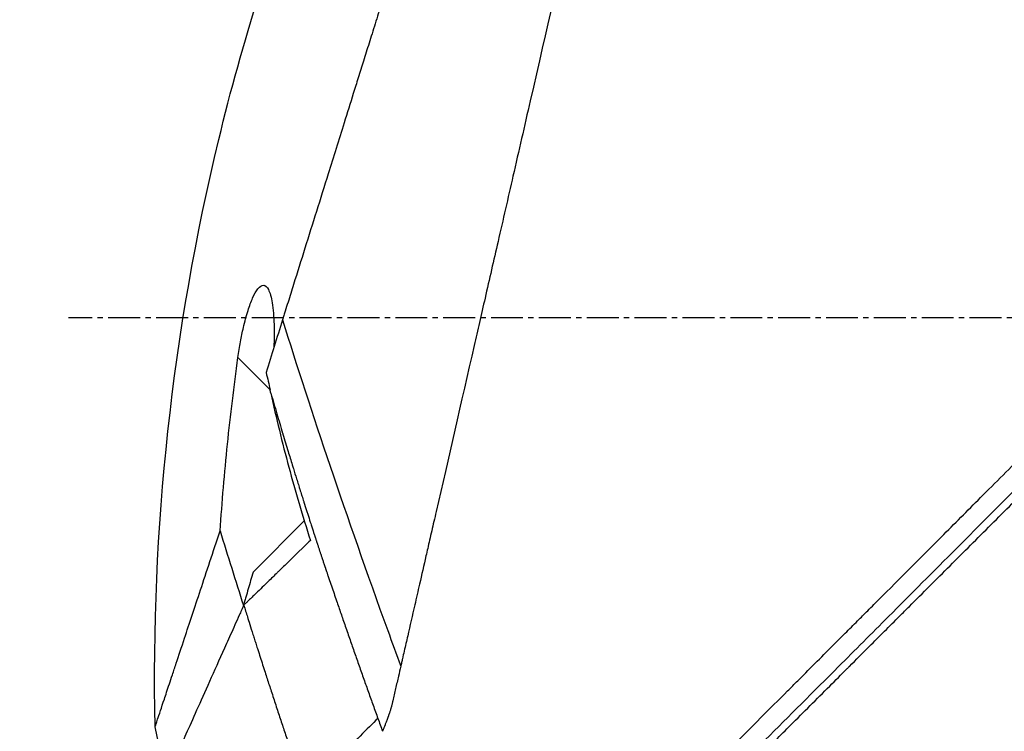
# Model space of a CAD drawing. Header units: millimetres. Extents: x 0 to 4378, y 0 to 2397.
# Tile 454 of 656: x 1387 to 1439, y 1214 to 1252. Entities that reach past the tile are written whole.
import ezdxf

# ---------------------------------------------------------------- set-up
doc = ezdxf.new("R2010")
doc.units = ezdxf.units.MM
doc.header["$LTSCALE"] = 0.2
doc.linetypes.add('CENTER2', pattern=[1.125, 0.75, -0.125, 0.125, -0.125])
doc.layers.add('02_Center Line', color=1, linetype='CENTER2')
doc.styles.add('Rainbow-5.0 Style', font='malgunsl.ttf')
doc.dimstyles.new('Rainbow-5.0 Style', dxfattribs={"dimtxt": 4.5, "dimasz": 2.5, "dimexe": 1, "dimexo": 1, "dimgap": 1, "dimtad": 1, "dimdsep": 46, "dimtxsty": 'Rainbow-5.0 Style', "dimcen": 0, "dimclrd": 251, "dimclre": 251, "dimclrt": 7, "dimazin": 3, "dimtp": 0.1, "dimtm": 0.1, "dimtfac": 0.61, "dimtmove": 0, "dimatfit": 3, "dimfxl": 1, "dimlwd": -1, "dimlwe": -1, "dimarcsym": 1})

# ---------------------------------------------------------------- blocks, each defined once
blk = doc.blocks.new('Blk$A17R2-5W24F')
for p, q in [((-212.2, 732.295), (-213.906, 734)), ((-210.161, 725.553), (-210.161, 725.553)), ((-210.385, 725.329), (-213.106, 722.607))]:
    blk.add_line(p, q)
blk.add_ellipse((-158.412, 743), major_axis=(51.341, -154.081), ratio=0.336426, start_param=4.783308, end_param=4.787815)
for points, knots in [([(-190.366, 710.683), (-190.355, 710.694), (-190.21, 710.839), (-190.139, 710.91), (-190.081, 710.967), (-189.91, 711.138), (-189.796, 711.252), (-189.452, 711.596), (-189.221, 711.825), (-188.528, 712.518), (-188.061, 712.984), (-186.651, 714.393), (-185.698, 715.346), (-184.555, 716.489), (-184.373, 716.671), (-184.053, 716.991), (-183.913, 717.131), (-183.45, 717.595), (-183.123, 717.922), (-182.429, 718.616), (-182.054, 718.991), (-181.458, 719.588), (-181.238, 719.808), (-180.839, 720.208), (-180.661, 720.386), (-180.373, 720.675), (-180.262, 720.785), (-178.969, 722.081), (-177.774, 723.278), (-175.88, 725.178), (-175.189, 725.871), (-173.7, 727.365), (-172.901, 728.167), (-169.959, 731.121), (-167.794, 733.298), (-165.037, 736.075), (-164.459, 736.657), (-163.71, 737.412), (-163.541, 737.582), (-163.294, 737.831), (-163.21, 737.916), (-163.041, 738.086), (-162.955, 738.173), (-162.754, 738.376), (-162.644, 738.487), (-162.446, 738.687), (-162.363, 738.772), (-162.157, 738.979), (-162.034, 739.103), (-161.81, 739.33), (-161.709, 739.433), (-161.078, 740.07), (-160.549, 740.605), (-159.331, 741.837), (-158.643, 742.534), (-157.257, 743.938), (-156.558, 744.645), (-155.416, 745.804), (-154.969, 746.257), (-154.422, 746.812), (-154.32, 746.915), (-154.035, 747.204), (-153.851, 747.39), (-153.314, 747.935), (-152.959, 748.294), (-152.41, 748.851), (-152.212, 749.051), (-151.844, 749.424), (-151.673, 749.596), (-151.424, 749.849), (-151.346, 749.928), (-151.2, 750.075), (-151.136, 750.14), (-150.996, 750.281), (-150.92, 750.359), (-150.64, 750.642), (-150.433, 750.85), (-149.899, 751.39), (-149.573, 751.719), (-149.032, 752.266), (-148.812, 752.488), (-148.413, 752.89), (-148.241, 753.065), (-147.909, 753.401), (-147.752, 753.559), (-147.434, 753.879), (-147.274, 754.04), (-146.87, 754.448), (-146.635, 754.686), (-146.178, 755.148), (-145.96, 755.367), (-145.455, 755.876), (-145.169, 756.165), (-144.478, 756.862), (-144.074, 757.27), (-141.23, 760.138), (-138.817, 762.568), (-135.982, 765.421), (-135.524, 765.881), (-134.844, 766.565), (-134.623, 766.787), (-133.438, 767.979), (-132.482, 768.939), (-131.055, 770.373), (-130.576, 770.854), (-129.528, 771.906), (-128.96, 772.475), (-127.952, 773.487), (-127.51, 773.93), (-126.232, 775.212), (-125.404, 776.042), (-123.097, 778.354), (-121.645, 779.808), (-119.103, 782.352), (-117.994, 783.462), (-116.427, 785.029), (-115.936, 785.519), (-114.524, 786.931), (-113.626, 787.828), (-111.967, 789.485), (-111.201, 790.25), (-109.105, 792.343), (-107.894, 793.552), (-106.418, 795.026), (-105.995, 795.447), (-105.255, 796.186), (-104.935, 796.506), (-104.529, 796.91), (-104.407, 797.032), (-104.077, 797.362), (-103.906, 797.532), (-103.644, 797.794), (-103.574, 797.864), (-103.574, 797.864)], [-6.38032, -6.38032, -6.38032, -6.38032, -6.37821, -6.37821, -6.369846, -6.369846, -6.353117, -6.353117, -6.319657, -6.319657, -6.25276, -6.25276, -6.118821, -6.118821, -6.093562, -6.093562, -6.074245, -6.074245, -6.02934, -6.02934, -5.977241, -5.977241, -5.946683, -5.946683, -5.922148, -5.922148, -5.906985, -5.906985, -5.744468, -5.744468, -5.651851, -5.651851, -5.545767, -5.545767, -5.263109, -5.263109, -5.188236, -5.188236, -5.166424, -5.166424, -5.156096, -5.156096, -5.145051, -5.145051, -5.130591, -5.130591, -5.12026, -5.12026, -5.104932, -5.104932, -5.092289, -5.092289, -5.026821, -5.026821, -4.941899, -4.941899, -4.85599, -4.85599, -4.800726, -4.800726, -4.788117, -4.788117, -4.765241, -4.765241, -4.721287, -4.721287, -4.696404, -4.696404, -4.675122, -4.675122, -4.664727, -4.664727, -4.65667, -4.65667, -4.64693, -4.64693, -4.620997, -4.620997, -4.580201, -4.580201, -4.553194, -4.553194, -4.530725, -4.530725, -4.50998, -4.50998, -4.488898, -4.488898, -4.457903, -4.457903, -4.429176, -4.429176, -4.391259, -4.391259, -4.337563, -4.337563, -4.012989, -4.012989, -3.949041, -3.949041, -3.91815, -3.91815, -3.78308, -3.78308, -3.714321, -3.714321, -3.631782, -3.631782, -3.566461, -3.566461, -3.442027, -3.442027, -3.2143, -3.2143, -3.028646, -3.028646, -2.942037, -2.942037, -2.774506, -2.774506, -2.616657, -2.616657, -2.316725, -2.316725, -2.178502, -2.178502, -2.04381, -2.04381, -1.977504, -1.977504, -1.844402, -1.844402, -1.687943, -1.687943, -1.687943, -1.687943]), ([(-189.659, 709.975), (-189.617, 710.018), (-189.249, 710.384), (-188.43, 711.202), (-188.12, 711.512), (-187.184, 712.446), (-186.554, 713.076), (-184.649, 714.98), (-183.365, 716.264), (-181.156, 718.475), (-180.276, 719.356), (-178.187, 721.448), (-176.984, 722.654), (-169.917, 729.741), (-163.9, 735.795), (-159.517, 740.226), (-158.662, 741.092), (-157.148, 742.624), (-156.491, 743.29), (-155.182, 744.617), (-154.535, 745.274), (-153.234, 746.592), (-152.591, 747.244), (-151.508, 748.34), (-151.071, 748.783), (-150.433, 749.429), (-150.203, 749.661), (-149.119, 750.757), (-148.275, 751.609), (-146.596, 753.305), (-145.779, 754.13), (-144.443, 755.478), (-143.922, 756.003), (-141.37, 758.576), (-139.35, 760.613), (-136.453, 763.528), (-135.538, 764.449), (-134.199, 765.796), (-133.768, 766.229), (-132.484, 767.519), (-131.636, 768.371), (-129.987, 770.028), (-129.184, 770.834), (-121.766, 778.279), (-116.226, 783.818), (-110.645, 789.393), (-109.379, 790.657), (-107.412, 792.621), (-106.652, 793.38), (-105.735, 794.295), (-105.498, 794.531), (-104.495, 795.532), (-103.891, 796.135), (-103.075, 796.95), (-102.867, 797.157), (-102.867, 797.157)], [0.000001, 0.000001, 0.000001, 0.000001, 0.021324, 0.021324, 0.03421, 0.03421, 0.059972, 0.059972, 0.111336, 0.111336, 0.145179, 0.145179, 0.190053, 0.190053, 0.406282, 0.406282, 0.45854, 0.45854, 0.49858, 0.49858, 0.53836, 0.53836, 0.578257, 0.578257, 0.605242, 0.605242, 0.618018, 0.618018, 0.679184, 0.679184, 0.737422, 0.737422, 0.77473, 0.77473, 0.920763, 0.920763, 0.987368, 0.987368, 1.019116, 1.019116, 1.082341, 1.082341, 1.143319, 1.143319, 1.651214, 1.651214, 1.817992, 1.817992, 1.943145, 1.943145, 1.990049, 1.990049, 2.154423, 2.154423, 2.318904, 2.318904, 2.318904, 2.318904]), ([(-208.707, 690.359), (-208.707, 690.359), (-208.689, 690.378), (-208.642, 690.424), (-208.631, 690.435), (-208.581, 690.485), (-208.532, 690.534), (-208.437, 690.63), (-208.397, 690.669), (-208.292, 690.774), (-208.223, 690.844), (-208.075, 690.991), (-208, 691.066), (-207.791, 691.275), (-207.649, 691.417), (-207.436, 691.631), (-207.377, 691.689), (-207.175, 691.892), (-207.023, 692.044), (-206.763, 692.303), (-206.661, 692.405), (-206.427, 692.639), (-206.293, 692.773), (-206.012, 693.054), (-205.866, 693.201), (-205.692, 693.375), (-205.669, 693.397), (-205.474, 693.592), (-205.295, 693.772), (-204.944, 694.123), (-204.773, 694.293), (-204.367, 694.699), (-204.129, 694.938), (-203.731, 695.336), (-203.577, 695.49), (-203.084, 695.983), (-202.734, 696.332), (-202.001, 697.065), (-201.617, 697.45), (-201.054, 698.012), (-200.887, 698.18), (-200.122, 698.945), (-199.502, 699.565), (-198.454, 700.613), (-198.04, 701.027), (-197.125, 701.941), (-196.621, 702.445), (-195.581, 703.485), (-195.044, 704.023), (-194.395, 704.671), (-194.293, 704.773), (-193.5, 705.566), (-192.795, 706.272), (-191.557, 707.51), (-191.03, 708.036), (-189.806, 709.26), (-189.105, 709.961), (-187.798, 711.268), (-187.195, 711.871), (-186.186, 712.881), (-185.783, 713.283), (-185.107, 713.959), (-184.835, 714.231), (-184.222, 714.845), (-183.879, 715.187), (-183.191, 715.875), (-182.846, 716.22), (-182.191, 716.875), (-181.882, 717.184), (-181.533, 717.533), (-181.493, 717.573), (-181.104, 717.962), (-180.753, 718.314), (-179.863, 719.204), (-179.322, 719.745), (-178.609, 720.458), (-178.439, 720.627), (-177.554, 721.512), (-176.835, 722.232), (-175.386, 723.68), (-174.658, 724.408), (-173.194, 725.872), (-172.459, 726.608), (-170.981, 728.086), (-170.238, 728.828), (-168.744, 730.322), (-167.992, 731.074), (-166.491, 732.575), (-165.742, 733.324), (-164.677, 734.39), (-164.361, 734.705), (-163.728, 735.338), (-163.411, 735.656), (-162.969, 736.097), (-162.844, 736.222), (-162.53, 736.537), (-162.34, 736.727), (-161.96, 737.106), (-161.77, 737.296), (-161.39, 737.677), (-161.199, 737.867), (-160.841, 738.226), (-160.672, 738.394), (-160.481, 738.586), (-160.458, 738.608), (-160.199, 738.868), (-159.961, 739.106), (-159.483, 739.584), (-159.243, 739.823), (-158.764, 740.303), (-158.524, 740.543), (-158.233, 740.833), (-158.185, 740.881), (-157.892, 741.174), (-157.644, 741.422), (-157.14, 741.927), (-156.883, 742.183), (-156.362, 742.704), (-156.099, 742.968), (-155.631, 743.435), (-155.434, 743.632), (-155.05, 744.016), (-154.863, 744.204), (-154.479, 744.588), (-154.282, 744.784), (-153.898, 745.168), (-153.711, 745.355), (-153.341, 745.725), (-153.159, 745.907), (-152.793, 746.273), (-152.609, 746.457), (-152.409, 746.657), (-152.392, 746.675), (-152.181, 746.886), (-151.987, 747.079), (-151.605, 747.462), (-151.416, 747.65), (-151.073, 747.994), (-150.918, 748.148), (-150.727, 748.34), (-150.691, 748.375), (-150.537, 748.529), (-150.419, 748.647), (-150.229, 748.838), (-150.156, 748.91), (-149.975, 749.091), (-149.866, 749.201), (-149.675, 749.391), (-149.595, 749.472), (-149.377, 749.689), (-149.241, 749.826), (-149.05, 750.017), (-148.997, 750.07), (-148.742, 750.324), (-148.537, 750.529), (-148.126, 750.941), (-147.919, 751.147), (-147.506, 751.561), (-147.299, 751.767), (-146.952, 752.114), (-146.812, 752.254), (-145.856, 753.211), (-145.041, 754.025), (-143.541, 755.526), (-142.854, 756.212), (-141.585, 757.481), (-141.003, 758.064), (-140.262, 758.804), (-140.103, 758.964), (-139.287, 759.78), (-138.633, 760.434), (-137.9, 761.167), (-137.818, 761.248), (-137.213, 761.853), (-136.691, 762.375), (-135.965, 763.101), (-135.758, 763.308), (-135.066, 764.001), (-134.581, 764.485), (-133.863, 765.203), (-133.628, 765.439), (-132.596, 766.471), (-131.804, 767.262), (-130.397, 768.67), (-129.778, 769.289), (-128.555, 770.512), (-127.95, 771.116), (-126.763, 772.303), (-126.18, 772.886), (-125.427, 773.639), (-125.251, 773.815), (-124.134, 774.932), (-123.207, 775.859), (-121.917, 777.15), (-121.539, 777.528), (-120.325, 778.741), (-119.502, 779.564), (-118.283, 780.783), (-117.874, 781.193), (-116.926, 782.141), (-116.39, 782.676), (-115.354, 783.712), (-114.852, 784.214), (-114.254, 784.812), (-114.148, 784.919), (-113.303, 785.763), (-112.589, 786.477), (-111.577, 787.49), (-111.255, 787.811), (-110.558, 788.508), (-110.186, 788.88), (-109.474, 789.593), (-109.132, 789.934), (-108.61, 790.457), (-108.421, 790.645), (-108.02, 791.046), (-107.809, 791.257), (-107.417, 791.649), (-107.235, 791.831), (-106.836, 792.231), (-106.621, 792.445), (-106.275, 792.791), (-106.14, 792.927), (-105.827, 793.239), (-105.654, 793.413), (-105.353, 793.714), (-105.223, 793.844), (-104.939, 794.127), (-104.789, 794.277), (-104.539, 794.528), (-104.435, 794.631), (-104.195, 794.872), (-104.063, 795.004), (-103.869, 795.198), (-103.8, 795.267), (-103.641, 795.425), (-103.555, 795.511), (-103.412, 795.654), (-103.352, 795.714), (-103.202, 795.865), (-103.124, 795.942), (-103.055, 796.011), (-103.044, 796.022), (-102.983, 796.084), (-102.954, 796.113), (-102.946, 796.12), (-102.946, 796.121), (-102.946, 796.121)], [0, 0, 0, 0, 0.257354, 0.257354, 0.326237, 0.326237, 0.532709, 0.532709, 0.653072, 0.653072, 0.826383, 0.826383, 0.980612, 0.980612, 1.221018, 1.221018, 1.308472, 1.308472, 1.512953, 1.512953, 1.636992, 1.636992, 1.789146, 1.789146, 1.943102, 1.943102, 1.965845, 1.965845, 2.139379, 2.139379, 2.294197, 2.294197, 2.497442, 2.497442, 2.621999, 2.621999, 2.888446, 2.888446, 3.162424, 3.162424, 3.276803, 3.276803, 3.678252, 3.678252, 3.9315, 3.9315, 4.226971, 4.226971, 4.529662, 4.529662, 4.586048, 4.586048, 4.965901, 4.965901, 5.240486, 5.240486, 5.596576, 5.596576, 5.895461, 5.895461, 6.09193, 6.09193, 6.223224, 6.223224, 6.387068, 6.387068, 6.550917, 6.550917, 6.696146, 6.696146, 6.714688, 6.714688, 6.878445, 6.878445, 7.127882, 7.127882, 7.205393, 7.205393, 7.531923, 7.531923, 7.858453, 7.858453, 8.185149, 8.185149, 8.511845, 8.511845, 8.840084, 8.840084, 9.164788, 9.164788, 9.300716, 9.300716, 9.43764, 9.43764, 9.491568, 9.491568, 9.573784, 9.573784, 9.656087, 9.656087, 9.738273, 9.738273, 9.810512, 9.810512, 9.820176, 9.820176, 9.921487, 9.921487, 10.022047, 10.022047, 10.121234, 10.121234, 10.140813, 10.140813, 10.240775, 10.240775, 10.34206, 10.34206, 10.443345, 10.443345, 10.519125, 10.519125, 10.593519, 10.593519, 10.673571, 10.673571, 10.751664, 10.751664, 10.828971, 10.828971, 10.907781, 10.907781, 10.915165, 10.915165, 10.998748, 10.998748, 11.080195, 11.080195, 11.146615, 11.146615, 11.161943, 11.161943, 11.21211, 11.21211, 11.242651, 11.242651, 11.288319, 11.288319, 11.321832, 11.321832, 11.377745, 11.377745, 11.399138, 11.399138, 11.480179, 11.480179, 11.560404, 11.560404, 11.640086, 11.640086, 11.694297, 11.694297, 12.011124, 12.011124, 12.279997, 12.279997, 12.509628, 12.509628, 12.572827, 12.572827, 12.833111, 12.833111, 12.865725, 12.865725, 13.07529, 13.07529, 13.158686, 13.158686, 13.355513, 13.355513, 13.451637, 13.451637, 13.778619, 13.778619, 14.038498, 14.038498, 14.296261, 14.296261, 14.549067, 14.549067, 14.626299, 14.626299, 15.04137, 15.04137, 15.215105, 15.215105, 15.604069, 15.604069, 15.80398, 15.80398, 16.073193, 16.073193, 16.335419, 16.335419, 16.392609, 16.392609, 16.791079, 16.791079, 16.982171, 16.982171, 17.214497, 17.214497, 17.441103, 17.441103, 17.573214, 17.573214, 17.727887, 17.727887, 17.868871, 17.868871, 18.045189, 18.045189, 18.163993, 18.163993, 18.326743, 18.326743, 18.458589, 18.458589, 18.625722, 18.625722, 18.752843, 18.752843, 18.936687, 18.936687, 19.046733, 19.046733, 19.205689, 19.205689, 19.340689, 19.340689, 19.583635, 19.583635, 19.634122, 19.634122, 19.890387, 19.890387, 19.927065, 19.927065, 19.927065, 19.927065]), ([(-187.408, 795.575), (-187.408, 795.575), (-187.408, 795.575), (-187.408, 795.575), (-187.408, 795.575), (-187.408, 795.574), (-187.408, 795.574), (-187.409, 795.572), (-187.409, 795.57), (-187.411, 795.561), (-187.413, 795.552), (-187.421, 795.516), (-187.43, 795.479), (-187.463, 795.333), (-187.497, 795.187), (-187.631, 794.603), (-187.764, 794.021), (-187.99, 793.033), (-188.044, 792.798), (-188.167, 792.263), (-188.236, 791.958), (-188.396, 791.26), (-188.487, 790.864), (-188.694, 789.962), (-188.811, 789.449), (-189.268, 787.454), (-189.65, 785.788), (-190.189, 783.434), (-190.306, 782.923), (-190.547, 781.873), (-190.67, 781.336), (-191.044, 779.702), (-191.303, 778.571), (-191.635, 777.124), (-191.699, 776.844), (-191.818, 776.327), (-191.871, 776.092), (-191.988, 775.582), (-192.052, 775.302), (-192.149, 774.881), (-192.181, 774.742), (-192.243, 774.47), (-192.275, 774.33), (-192.34, 774.047), (-192.371, 773.909), (-192.435, 773.633), (-192.467, 773.493), (-192.531, 773.213), (-192.563, 773.071), (-192.658, 772.657), (-192.722, 772.38), (-192.814, 771.976), (-192.847, 771.831), (-192.913, 771.547), (-192.945, 771.407), (-193.004, 771.149), (-193.033, 771.019), (-193.135, 770.572), (-193.215, 770.232), (-193.308, 769.825), (-193.338, 769.691), (-193.408, 769.384), (-193.447, 769.216), (-193.508, 768.95), (-193.528, 768.861), (-193.62, 768.46), (-193.696, 768.13), (-193.788, 767.728), (-193.807, 767.642), (-193.847, 767.469), (-193.867, 767.383), (-193.926, 767.125), (-193.966, 766.951), (-194.162, 766.092), (-194.324, 765.388), (-194.571, 764.31), (-194.653, 763.95), (-194.777, 763.408), (-194.819, 763.226), (-194.903, 762.86), (-194.945, 762.677), (-195.007, 762.403), (-195.029, 762.311), (-195.07, 762.131), (-195.091, 762.039), (-195.132, 761.86), (-195.151, 761.774), (-195.192, 761.597), (-195.213, 761.507), (-195.322, 761.03), (-195.402, 760.682), (-195.568, 759.958), (-195.65, 759.598), (-195.774, 759.056), (-195.816, 758.876), (-195.896, 758.526), (-195.937, 758.346), (-195.998, 758.08), (-196.017, 757.995), (-196.11, 757.59), (-196.185, 757.262), (-196.785, 754.643), (-197.488, 751.575), (-198.699, 746.29), (-199.004, 744.958), (-199.574, 742.469), (-199.839, 741.313), (-200.334, 739.154), (-200.563, 738.153), (-200.891, 736.722), (-200.99, 736.288), (-201.182, 735.45), (-201.275, 735.046), (-202.064, 731.601), (-202.745, 728.633), (-203.427, 725.65), (-203.468, 725.473), (-203.584, 724.968), (-203.66, 724.637), (-203.769, 724.162), (-203.801, 724.018), (-203.865, 723.74), (-203.896, 723.604), (-204.04, 722.977), (-204.155, 722.475), (-204.354, 721.606), (-204.439, 721.236), (-204.649, 720.318), (-204.775, 719.77), (-204.96, 718.96), (-205.022, 718.69), (-205.114, 718.288), (-205.145, 718.154), (-205.191, 717.953), (-205.206, 717.887), (-205.229, 717.787), (-205.237, 717.753), (-205.255, 717.671), (-205.264, 717.635), (-205.267, 717.62)], [0.004458, 0.004458, 0.004458, 0.004458, 0.007145, 0.007145, 0.012487, 0.012487, 0.023172, 0.023172, 0.044526, 0.044526, 0.087152, 0.087152, 0.172519, 0.172519, 0.343296, 0.343296, 0.684832, 0.684832, 0.782442, 0.782442, 0.893925, 0.893925, 1.020792, 1.020792, 1.165754, 1.165754, 1.5523, 1.5523, 1.656, 1.656, 1.759472, 1.759472, 1.962548, 1.962548, 2.010788, 2.010788, 2.051037, 2.051037, 2.098595, 2.098595, 2.121977, 2.121977, 2.144106, 2.144106, 2.165078, 2.165078, 2.185897, 2.185897, 2.206927, 2.206927, 2.249257, 2.249257, 2.267476, 2.267476, 2.284385, 2.284385, 2.298691, 2.298691, 2.334972, 2.334972, 2.351514, 2.351514, 2.372635, 2.372635, 2.384046, 2.384046, 2.433545, 2.433545, 2.447203, 2.447203, 2.460457, 2.460457, 2.48758, 2.48758, 2.604591, 2.604591, 2.662837, 2.662837, 2.692059, 2.692059, 2.721315, 2.721315, 2.736067, 2.736067, 2.75119, 2.75119, 2.765744, 2.765744, 2.781644, 2.781644, 2.845833, 2.845833, 2.904565, 2.904565, 2.933488, 2.933488, 2.964036, 2.964036, 2.978504, 2.978504, 3.032725, 3.032725, 3.464483, 3.464483, 3.610423, 3.610423, 3.738069, 3.738069, 3.849625, 3.849625, 3.89841, 3.89841, 3.944167, 3.944167, 4.289561, 4.289561, 4.31145, 4.31145, 4.352034, 4.352034, 4.36965, 4.36965, 4.386161, 4.386161, 4.448116, 4.448116, 4.494326, 4.494326, 4.563724, 4.563724, 4.598531, 4.598531, 4.615935, 4.615935, 4.624637, 4.624637, 4.628988, 4.628988, 4.635352, 4.635352, 4.635352, 4.635352]), ([(-194.008, 792.023), (-194.008, 792.023), (-194.008, 792.024), (-194.031, 791.95), (-194.045, 791.906), (-194.075, 791.811), (-194.088, 791.768), (-194.165, 791.525), (-194.252, 791.246), (-194.438, 790.651), (-194.524, 790.378), (-194.748, 789.661), (-194.896, 789.19), (-195.283, 787.952), (-195.537, 787.141), (-196.203, 785.015), (-196.639, 783.622), (-197.256, 781.651), (-197.391, 781.219), (-197.668, 780.334), (-197.808, 779.884), (-197.988, 779.309), (-198.024, 779.195), (-198.099, 778.957), (-198.137, 778.835), (-198.212, 778.595), (-198.25, 778.475), (-198.361, 778.12), (-198.435, 777.884), (-198.584, 777.407), (-198.659, 777.167), (-198.776, 776.795), (-198.816, 776.665), (-198.897, 776.406), (-198.938, 776.276), (-199.061, 775.882), (-199.145, 775.613), (-199.313, 775.078), (-199.397, 774.809), (-199.559, 774.292), (-199.636, 774.046), (-199.754, 773.668), (-199.793, 773.543), (-199.921, 773.134), (-200.007, 772.859), (-200.181, 772.304), (-200.269, 772.024), (-200.444, 771.464), (-200.532, 771.184), (-200.71, 770.614), (-200.794, 770.345), (-200.927, 769.92), (-200.975, 769.768), (-201.062, 769.491), (-201.102, 769.362), (-201.186, 769.094), (-201.231, 768.951), (-201.365, 768.522), (-201.453, 768.239), (-201.631, 767.671), (-201.72, 767.387), (-201.9, 766.812), (-201.991, 766.523), (-202.171, 765.948), (-202.262, 765.657), (-202.444, 765.076), (-202.534, 764.787), (-202.716, 764.206), (-202.814, 763.891), (-202.958, 763.431), (-203.004, 763.286), (-203.09, 763.01), (-203.135, 762.867), (-203.525, 761.62), (-203.876, 760.499), (-204.384, 758.873), (-204.539, 758.378), (-204.841, 757.415), (-204.987, 756.948), (-205.271, 756.041), (-205.408, 755.602), (-205.609, 754.96), (-205.674, 754.753), (-205.802, 754.344), (-205.864, 754.144), (-205.987, 753.753), (-206.047, 753.559), (-206.225, 752.991), (-206.344, 752.609), (-206.569, 751.895), (-206.679, 751.542), (-206.893, 750.858), (-206.997, 750.527), (-207.147, 750.046), (-207.195, 749.892), (-207.337, 749.439), (-207.43, 749.143), (-207.609, 748.571), (-207.696, 748.29), (-207.946, 747.491), (-208.109, 746.97), (-208.556, 745.543), (-208.837, 744.643), (-209.536, 742.412), (-209.949, 741.092), (-210.556, 739.152), (-210.756, 738.512), (-211.053, 737.563), (-211.151, 737.248), (-211.298, 736.78), (-211.347, 736.624), (-211.419, 736.391), (-211.444, 736.314), (-211.48, 736.198), (-211.492, 736.159), (-211.516, 736.082), (-211.528, 736.044), (-211.54, 736.005)], [0.000002, 0.000002, 0.000002, 0.000002, 0.068396, 0.068396, 0.113225, 0.113225, 0.143068, 0.143068, 0.261804, 0.261804, 0.340398, 0.340398, 0.445112, 0.445112, 0.58476, 0.58476, 0.770646, 0.770646, 0.820914, 0.820914, 0.870505, 0.870505, 0.882769, 0.882769, 0.895757, 0.895757, 0.908699, 0.908699, 0.933689, 0.933689, 0.958342, 0.958342, 0.971541, 0.971541, 0.985008, 0.985008, 1.012116, 1.012116, 1.039467, 1.039467, 1.064342, 1.064342, 1.077017, 1.077017, 1.103525, 1.103525, 1.129763, 1.129763, 1.156377, 1.156377, 1.183318, 1.183318, 1.195097, 1.195097, 1.205034, 1.205034, 1.215755, 1.215755, 1.236325, 1.236325, 1.256757, 1.256757, 1.277456, 1.277456, 1.298369, 1.298369, 1.31914, 1.31914, 1.338917, 1.338917, 1.348349, 1.348349, 1.358318, 1.358318, 1.436393, 1.436393, 1.470506, 1.470506, 1.502489, 1.502489, 1.53257, 1.53257, 1.546517, 1.546517, 1.559977, 1.559977, 1.573067, 1.573067, 1.598315, 1.598315, 1.621948, 1.621948, 1.64382, 1.64382, 1.654133, 1.654133, 1.674222, 1.674222, 1.692702, 1.692702, 1.72678, 1.72678, 1.786154, 1.786154, 1.875164, 1.875164, 1.919672, 1.919672, 1.941935, 1.941935, 1.953066, 1.953066, 1.958631, 1.958631, 1.961414, 1.961414, 1.964192, 1.964192, 1.964192, 1.964192]), ([(-218.303, 714.398), (-218.529, 724.848), (-217.383, 735.414), (-213.672, 750.737), (-212.078, 755.83), (-210.161, 760.786)], [0, 0, 0, 0, 3.135776, 3.135776, 4.729873, 4.729873, 4.729873, 4.729873]), ([(-213.906, 734), (-213.867, 734.283), (-213.822, 734.564), (-213.724, 735.096), (-213.673, 735.347), (-213.542, 735.911), (-213.46, 736.219), (-213.293, 736.744), (-213.211, 736.967), (-213.034, 737.362), (-212.941, 737.526), (-212.739, 737.778), (-212.636, 737.842), (-212.445, 737.828), (-212.362, 737.75), (-212.203, 737.448), (-212.136, 737.2), (-212.035, 736.57), (-212.004, 736.177), (-211.981, 735.368), (-211.985, 734.956), (-212.002, 734.528)], [-1.145302, -1.145302, -1.145302, -1.145302, -1.059491, -1.059491, -0.980714, -0.980714, -0.876445, -0.876445, -0.785249, -0.785249, -0.687794, -0.687794, -0.572651, -0.572651, -0.457465, -0.457465, -0.316409, -0.316409, -0.162715, -0.162715, -0.02568, -0.02568, -0.02568, -0.02568]), ([(-211.54, 736.005), (-211.689, 735.529), (-211.837, 735.057), (-212.129, 734.125), (-212.273, 733.663), (-212.416, 733.208)], [0.000026, 0.000026, 0.000026, 0.000026, 0.1679092, 0.1679092, 0.336286, 0.336286, 0.336286, 0.336286]), ([(-211.54, 736.005), (-210.035, 731.139), (-208.173, 725.642), (-205.73, 718.89), (-205.501, 718.259), (-205.267, 717.62)], [-1, -1, -1, -1, -0.092566, -0.092566, 0, 0, 0, 0]), ([(-214.854, 724.797), (-214.747, 726.338), (-214.617, 727.873), (-214.302, 730.942), (-214.118, 732.472), (-213.906, 734)], [0.000001, 0.000001, 0.000001, 0.000001, 0.4635264, 0.4635264, 0.9270517, 0.9270517, 0.9270517, 0.9270517]), ([(-212.416, 733.208), (-212.376, 733.054), (-212.338, 732.9), (-212.301, 732.745), (-212.266, 732.595), (-212.232, 732.445), (-212.2, 732.295)], [-0.09380006, -0.09380006, -0.09380006, -0.09380006, -0.04608725, -0.04608725, -0.04608725, -0.000001, -0.000001, -0.000001, -0.000001]), ([(-212.16, 732.109), (-212.167, 732.14), (-212.174, 732.171), (-212.187, 732.233), (-212.194, 732.264), (-212.2, 732.295)], [-0.0189743, -0.0189743, -0.0189743, -0.0189743, -0.00948198, -0.00948198, -0.000001, -0.000001, -0.000001, -0.000001]), ([(-212.16, 732.109), (-212.053, 731.738), (-211.947, 731.375), (-211.842, 731.022), (-211.738, 730.668), (-211.636, 730.324), (-211.535, 729.989), (-211.53, 729.973), (-211.525, 729.956), (-211.52, 729.939), (-211.425, 729.622), (-211.332, 729.315), (-211.242, 729.016), (-211.169, 728.776), (-211.097, 728.543), (-211.027, 728.315), (-211.005, 728.244), (-210.984, 728.174), (-210.962, 728.104), (-210.906, 727.922), (-210.851, 727.744), (-210.797, 727.57), (-210.764, 727.464), (-210.731, 727.359), (-210.699, 727.256), (-210.686, 727.212), (-210.672, 727.169), (-210.657, 727.121), (-210.656, 727.116), (-210.654, 727.111), (-210.653, 727.106), (-210.643, 727.076), (-210.633, 727.044), (-210.622, 727.008), (-210.591, 726.908), (-210.558, 726.806), (-210.526, 726.703), (-210.522, 726.689), (-210.518, 726.676), (-210.513, 726.662), (-210.481, 726.559), (-210.448, 726.455), (-210.416, 726.354), (-210.413, 726.344), (-210.41, 726.334), (-210.407, 726.324), (-210.359, 726.174), (-210.313, 726.028), (-210.268, 725.888), (-210.246, 725.819), (-210.225, 725.752), (-210.204, 725.686), (-210.157, 725.54), (-210.112, 725.4), (-210.069, 725.267), (-210.053, 725.217), (-210.037, 725.167), (-210.022, 725.119), (-209.975, 724.975), (-209.931, 724.84), (-209.89, 724.712), (-209.88, 724.683), (-209.871, 724.654), (-209.862, 724.625), (-209.851, 724.593), (-209.841, 724.562), (-209.834, 724.54), (-209.832, 724.536), (-209.831, 724.532), (-209.83, 724.529), (-209.817, 724.489), (-209.804, 724.45), (-209.791, 724.409), (-209.783, 724.385), (-209.775, 724.361), (-209.767, 724.335), (-209.76, 724.316), (-209.753, 724.295), (-209.746, 724.274), (-209.737, 724.247), (-209.728, 724.218), (-209.718, 724.188), (-209.709, 724.161), (-209.7, 724.132), (-209.69, 724.103), (-209.687, 724.095), (-209.685, 724.087), (-209.682, 724.08), (-209.674, 724.054), (-209.665, 724.028), (-209.656, 724), (-209.647, 723.975), (-209.639, 723.949), (-209.63, 723.922), (-209.621, 723.896), (-209.612, 723.87), (-209.604, 723.843), (-209.595, 723.818), (-209.587, 723.792), (-209.578, 723.766), (-209.576, 723.759), (-209.573, 723.752), (-209.571, 723.745), (-209.563, 723.722), (-209.555, 723.698), (-209.547, 723.673), (-209.539, 723.65), (-209.532, 723.627), (-209.524, 723.603), (-209.515, 723.576), (-209.506, 723.549), (-209.497, 723.522), (-209.488, 723.497), (-209.48, 723.473), (-209.472, 723.448), (-209.464, 723.425), (-209.456, 723.401), (-209.448, 723.378), (-209.443, 723.362), (-209.438, 723.347), (-209.433, 723.331), (-209.424, 723.304), (-209.414, 723.276), (-209.405, 723.248), (-209.395, 723.219), (-209.385, 723.189), (-209.375, 723.159), (-209.365, 723.13), (-209.356, 723.101), (-209.346, 723.071), (-209.335, 723.038), (-209.323, 723.004), (-209.311, 722.969), (-209.298, 722.931), (-209.285, 722.891), (-209.272, 722.852), (-209.27, 722.846), (-209.268, 722.841), (-209.267, 722.836), (-209.263, 722.825), (-209.259, 722.815), (-209.256, 722.804), (-209.244, 722.769), (-209.232, 722.734), (-209.221, 722.7), (-209.21, 722.669), (-209.2, 722.639), (-209.19, 722.61), (-209.182, 722.585), (-209.174, 722.561), (-209.167, 722.54), (-209.159, 722.516), (-209.152, 722.496), (-209.146, 722.478), (-209.123, 722.41), (-209.1, 722.343), (-209.077, 722.275), (-209.032, 722.143), (-208.988, 722.011), (-208.943, 721.879), (-208.898, 721.748), (-208.853, 721.616), (-208.808, 721.484), (-208.763, 721.352), (-208.718, 721.22), (-208.673, 721.089), (-208.635, 720.979), (-208.598, 720.869), (-208.56, 720.76), (-208.522, 720.65), (-208.485, 720.541), (-208.447, 720.431), (-208.409, 720.321), (-208.371, 720.212), (-208.333, 720.102), (-208.292, 719.982), (-208.25, 719.862), (-208.209, 719.741), (-208.167, 719.621), (-208.125, 719.501), (-208.083, 719.38), (-208.041, 719.26), (-208, 719.14), (-207.958, 719.019), (-207.918, 718.905), (-207.878, 718.79), (-207.838, 718.676), (-207.798, 718.561), (-207.757, 718.447), (-207.717, 718.332), (-207.677, 718.218), (-207.637, 718.103), (-207.597, 717.988), (-207.556, 717.871), (-207.514, 717.754), (-207.473, 717.637), (-207.432, 717.52), (-207.39, 717.403), (-207.349, 717.286), (-207.308, 717.169), (-207.266, 717.052), (-207.225, 716.935), (-207.184, 716.82), (-207.143, 716.704), (-207.102, 716.589), (-207.061, 716.473), (-207.02, 716.358), (-206.979, 716.242), (-206.938, 716.127), (-206.896, 716.012), (-206.855, 715.896), (-206.814, 715.78), (-206.772, 715.664), (-206.731, 715.548), (-206.689, 715.433), (-206.648, 715.317), (-206.606, 715.201), (-206.564, 715.085), (-206.523, 714.969), (-206.481, 714.853)], [0.0000319, 0.0000319, 0.0000319, 0.0000319, 0.0474704, 0.0474704, 0.0474704, 0.0949017, 0.0949017, 0.0949017, 0.0972927, 0.0972927, 0.0972927, 0.1422803, 0.1422803, 0.1422803, 0.178402, 0.178402, 0.178402, 0.1896306, 0.1896306, 0.1896306, 0.2189908, 0.2189908, 0.2189908, 0.2369437, 0.2369437, 0.2369437, 0.2445131, 0.2445131, 0.2445131, 0.2452972, 0.2452972, 0.2452972, 0.25, 0.25, 0.25, 0.263183, 0.263183, 0.263183, 0.2649131, 0.2649131, 0.2649131, 0.278149, 0.278149, 0.278149, 0.2794293, 0.2794293, 0.2794293, 0.2991717, 0.2991717, 0.2991717, 0.3088387, 0.3088387, 0.3088387, 0.3301759, 0.3301759, 0.3301759, 0.338238, 0.338238, 0.338238, 0.3621179, 0.3621179, 0.3621179, 0.3676249, 0.3676249, 0.3676249, 0.3738056, 0.3738056, 0.3738056, 0.375, 0.375, 0.375, 0.3889516, 0.3889516, 0.3889516, 0.3967248, 0.3967248, 0.3967248, 0.4026395, 0.4026395, 0.4026395, 0.4100034, 0.4100034, 0.4100034, 0.4167465, 0.4167465, 0.4167465, 0.4184496, 0.4184496, 0.4184496, 0.424101, 0.424101, 0.424101, 0.4293788, 0.4293788, 0.4293788, 0.4343434, 0.4343434, 0.4343434, 0.4389381, 0.4389381, 0.4389381, 0.4401748, 0.4401748, 0.4401748, 0.4442469, 0.4442469, 0.4442469, 0.4480861, 0.4480861, 0.4480861, 0.4523532, 0.4523532, 0.4523532, 0.4561438, 0.4561438, 0.4561438, 0.459643, 0.459643, 0.459643, 0.4619004, 0.4619004, 0.4619004, 0.4658221, 0.4658221, 0.4658221, 0.4699847, 0.4699847, 0.4699847, 0.4738643, 0.4738643, 0.4738643, 0.4781868, 0.4781868, 0.4781868, 0.4829905, 0.4829905, 0.4829905, 0.4836267, 0.4836267, 0.4836267, 0.4849138, 0.4849138, 0.4849138, 0.4891474, 0.4891474, 0.4891474, 0.4929914, 0.4929914, 0.4929914, 0.4963899, 0.4963899, 0.4963899, 0.5, 0.5, 0.5, 0.5135797, 0.5135797, 0.5135797, 0.5401109, 0.5401109, 0.5401109, 0.566583, 0.566583, 0.566583, 0.5929927, 0.5929927, 0.5929927, 0.6149176, 0.6149176, 0.6149176, 0.636795, 0.636795, 0.636795, 0.6586229, 0.6586229, 0.6586229, 0.6825461, 0.6825461, 0.6825461, 0.7064051, 0.7064051, 0.7064051, 0.7301976, 0.7301976, 0.7301976, 0.7528121, 0.7528121, 0.7528121, 0.7753623, 0.7753623, 0.7753623, 0.7978464, 0.7978464, 0.7978464, 0.8207696, 0.8207696, 0.8207696, 0.8436202, 0.8436202, 0.8436202, 0.8663962, 0.8663962, 0.8663962, 0.8888048, 0.8888048, 0.8888048, 0.9111376, 0.9111376, 0.9111376, 0.9333933, 0.9333933, 0.9333933, 0.9556763, 0.9556763, 0.9556763, 0.9778786, 0.9778786, 0.9778786, 1, 1, 1, 1]), ([(-212.16, 732.106), (-211.877, 730.792), (-211.556, 729.486), (-210.856, 726.894), (-210.481, 725.616), (-210.064, 724.291)], [0.0003181, 0.0003181, 0.0003181, 0.0003181, 0.4036461, 0.4036461, 0.8072123, 0.8072123, 0.8072123, 0.8072123]), ([(-218.303, 714.398), (-218.303, 714.398), (-218.303, 714.399), (-218.3, 714.407), (-218.297, 714.416), (-218.287, 714.446), (-218.281, 714.465), (-218.266, 714.509), (-218.258, 714.535), (-218.227, 714.628), (-218.2, 714.708), (-218.085, 715.056), (-217.965, 715.415), (-217.775, 715.989), (-217.735, 716.11), (-217.6, 716.517), (-217.497, 716.828), (-217.32, 717.36), (-217.253, 717.562), (-217.047, 718.185), (-216.899, 718.632), (-216.485, 719.879), (-216.202, 720.732), (-215.573, 722.627), (-215.227, 723.672), (-214.854, 724.797)], [3.032955, 3.032955, 3.032955, 3.032955, 3.082836, 3.082836, 3.183267, 3.183267, 3.282174, 3.282174, 3.378808, 3.378808, 3.588827, 3.588827, 4.135868, 4.135868, 4.272691, 4.272691, 4.575176, 4.575176, 4.745351, 4.745351, 5.076734, 5.076734, 5.603057, 5.603057, 6.143681, 6.143681, 6.143681, 6.143681]), ([(-214.854, 724.797), (-214.651, 724.137), (-214.446, 723.478), (-214.032, 722.162), (-213.824, 721.504), (-213.613, 720.847)], [-0.4140682, -0.4140682, -0.4140682, -0.4140682, -0.2070417, -0.2070417, -0.000001, -0.000001, -0.000001, -0.000001]), ([(-210.064, 724.291), (-210.234, 724.129), (-210.651, 723.729), (-211.463, 722.935), (-211.609, 722.792), (-211.792, 722.613), (-211.835, 722.571), (-212.042, 722.368), (-212.203, 722.211), (-212.588, 721.835), (-212.813, 721.615), (-213.082, 721.355), (-213.134, 721.305), (-213.256, 721.187), (-213.329, 721.118), (-213.434, 721.017), (-213.468, 720.985), (-213.518, 720.937), (-213.534, 720.922), (-213.566, 720.891), (-213.582, 720.876), (-213.598, 720.861)], [0.000001, 0.000001, 0.000001, 0.000001, 0.1091807, 0.1091807, 0.1330208, 0.1330208, 0.1401385, 0.1401385, 0.1649487, 0.1649487, 0.1999101, 0.1999101, 0.2081001, 0.2081001, 0.2197565, 0.2197565, 0.2252849, 0.2252849, 0.2279659, 0.2279659, 0.230588, 0.230588, 0.230588, 0.230588]), ([(-213.106, 722.607), (-213.19, 722.314), (-213.274, 722.02), (-213.402, 721.578), (-213.445, 721.428), (-213.509, 721.206), (-213.53, 721.133), (-213.572, 720.989), (-213.609, 720.861), (-213.613, 720.847)], [-0.0366125, -0.0366125, -0.0366125, -0.0366125, -0.01830625, -0.01830625, -0.00898314, -0.00898314, -0.00444968, -0.00444968, -0.000001, -0.000001, -0.000001, -0.000001]), ([(-213.598, 720.861), (-213.618, 720.816), (-213.638, 720.772), (-213.658, 720.727), (-213.678, 720.682), (-213.698, 720.637), (-213.718, 720.593), (-213.757, 720.504), (-213.797, 720.416), (-213.836, 720.328), (-213.914, 720.153), (-213.992, 719.98), (-214.068, 719.81), (-214.221, 719.469), (-214.369, 719.138), (-214.513, 718.817), (-214.801, 718.175), (-215.071, 717.573), (-215.322, 717.013), (-215.573, 716.453), (-215.806, 715.935), (-216.019, 715.46), (-216.233, 714.985), (-216.427, 714.553), (-216.6, 714.165), (-216.774, 713.777), (-216.928, 713.434), (-217.061, 713.136), (-217.195, 712.838), (-217.308, 712.585), (-217.4, 712.378), (-217.446, 712.274), (-217.487, 712.182), (-217.523, 712.101), (-217.559, 712.021), (-217.589, 711.952), (-217.614, 711.896), (-217.639, 711.84), (-217.658, 711.796), (-217.671, 711.766), (-217.678, 711.751), (-217.683, 711.74), (-217.686, 711.732), (-217.689, 711.725), (-217.691, 711.721), (-217.691, 711.721), (-217.691, 711.721), (-217.691, 711.721), (-217.691, 711.721)], [0, 0, 0, 0, 0.003914, 0.003914, 0.003914, 0.0078279, 0.0078279, 0.0078279, 0.0156558, 0.0156558, 0.0156558, 0.0313116, 0.0313116, 0.0313116, 0.0626233, 0.0626233, 0.0626233, 0.1252466, 0.1252466, 0.1252466, 0.1878699, 0.1878699, 0.1878699, 0.2504932, 0.2504932, 0.2504932, 0.3131165, 0.3131165, 0.3131165, 0.3757398, 0.3757398, 0.3757398, 0.4070514, 0.4070514, 0.4070514, 0.4383631, 0.4383631, 0.4383631, 0.4696747, 0.4696747, 0.4696747, 0.4853679, 0.4853679, 0.4853679, 0.5009864, 0.5009864, 0.5009864, 0.5015292, 0.5015292, 0.5015292, 0.5015292]), ([(-213.613, 720.847), (-213.61, 720.849), (-213.608, 720.852), (-213.603, 720.856), (-213.601, 720.859), (-213.598, 720.861)], [-0.004802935, -0.004802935, -0.004802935, -0.004802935, -0.002367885, -0.002367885, 0, 0, 0, 0]), ([(-213.598, 720.861), (-213.531, 720.648), (-213.428, 720.317), (-213.292, 719.884), (-213.134, 719.384), (-213.024, 719.038), (-212.938, 718.767), (-212.839, 718.455), (-212.724, 718.098), (-212.595, 717.697), (-212.473, 717.318), (-212.358, 716.962), (-212.25, 716.628), (-212.137, 716.284), (-212.021, 715.928), (-211.901, 715.562), (-211.783, 715.202), (-211.666, 714.848), (-211.55, 714.499), (-211.433, 714.148), (-211.315, 713.795), (-211.196, 713.439), (-211.077, 713.085), (-210.958, 712.732), (-210.839, 712.382), (-210.72, 712.03), (-210.6, 711.679), (-210.48, 711.327), (-210.4, 711.092), (-210.359, 710.975)], [0, 0, 0, 0, 0.0897132, 0.1414804, 0.1932476, 0.2191312, 0.2450148, 0.2708984, 0.3096449, 0.3483914, 0.3871379, 0.4193782, 0.4516185, 0.4838587, 0.5192811, 0.5547035, 0.5901259, 0.6238896, 0.6576534, 0.6914171, 0.7259458, 0.7604744, 0.795003, 0.8290876, 0.8631723, 0.8972569, 0.9315046, 0.9657523, 1, 1, 1, 1]), ([(-205.267, 717.62), (-205.308, 717.443), (-205.348, 717.267), (-205.389, 717.091), (-205.439, 716.871), (-205.489, 716.652), (-205.54, 716.432), (-205.589, 716.217), (-205.638, 716.002), (-205.688, 715.785), (-205.695, 715.754), (-205.703, 715.719), (-205.71, 715.688), (-205.713, 715.674), (-205.717, 715.661), (-205.719, 715.649), (-205.726, 715.622), (-205.731, 715.6), (-205.737, 715.576), (-205.739, 715.567), (-205.742, 715.558), (-205.744, 715.549), (-205.751, 715.524), (-205.758, 715.497), (-205.765, 715.469), (-205.766, 715.465), (-205.768, 715.461), (-205.769, 715.457), (-205.775, 715.434), (-205.782, 715.409), (-205.789, 715.386), (-205.79, 715.38), (-205.792, 715.374), (-205.794, 715.368), (-205.808, 715.317), (-205.824, 715.266), (-205.84, 715.214), (-205.843, 715.205), (-205.846, 715.196), (-205.849, 715.187), (-205.867, 715.129), (-205.886, 715.071), (-205.907, 715.012), (-205.909, 715.005), (-205.911, 714.999), (-205.913, 714.992), (-205.917, 714.981), (-205.921, 714.97), (-205.924, 714.961), (-205.925, 714.958), (-205.926, 714.955), (-205.927, 714.953), (-205.94, 714.916), (-205.954, 714.878), (-205.969, 714.838), (-205.98, 714.806), (-205.993, 714.773), (-206.006, 714.738), (-206.025, 714.686), (-206.047, 714.631), (-206.07, 714.572), (-206.079, 714.549), (-206.089, 714.524), (-206.098, 714.499), (-206.102, 714.492), (-206.105, 714.484), (-206.108, 714.476), (-206.124, 714.435), (-206.141, 714.393), (-206.158, 714.35), (-206.161, 714.344), (-206.163, 714.338), (-206.165, 714.332), (-206.174, 714.311), (-206.183, 714.29), (-206.191, 714.268), (-206.194, 714.262), (-206.197, 714.256), (-206.199, 714.249), (-206.209, 714.225), (-206.219, 714.199), (-206.23, 714.174), (-206.231, 714.173), (-206.231, 714.171), (-206.232, 714.17), (-206.232, 714.169), (-206.232, 714.169), (-206.232, 714.168), (-206.233, 714.168), (-206.233, 714.167), (-206.233, 714.167), (-206.233, 714.167), (-206.233, 714.167), (-206.233, 714.167), (-206.233, 714.167), (-206.233, 714.166), (-206.233, 714.166), (-206.233, 714.166), (-206.233, 714.166), (-206.233, 714.166)], [-1, -1, -1, -1, -0.855477, -0.855477, -0.855477, -0.675493, -0.675493, -0.675493, -0.5, -0.5, -0.5, -0.474711, -0.474711, -0.474711, -0.463963, -0.463963, -0.463963, -0.439193, -0.439193, -0.439193, -0.430225, -0.430225, -0.430225, -0.405156, -0.405156, -0.405156, -0.40162, -0.40162, -0.40162, -0.38023, -0.38023, -0.38023, -0.375, -0.375, -0.375, -0.328373, -0.328373, -0.328373, -0.320302, -0.320302, -0.320302, -0.268434, -0.268434, -0.268434, -0.262722, -0.262722, -0.262722, -0.252966, -0.252966, -0.252966, -0.25, -0.25, -0.25, -0.203991, -0.203991, -0.203991, -0.16731, -0.16731, -0.16731, -0.11266, -0.11266, -0.11266, -0.090513, -0.090513, -0.090513, -0.083655, -0.083655, -0.083655, -0.048033, -0.048033, -0.048033, -0.043245, -0.043245, -0.043245, -0.026118, -0.026118, -0.026118, -0.021188, -0.021188, -0.021188, -0.001949, -0.001949, -0.001949, -0.000974, -0.000974, -0.000974, -0.000487, -0.000487, -0.000487, -0.000244, -0.000244, -0.000244, -0.000122, -0.000122, -0.000122, -0.000061, -0.000061, -0.000061, 0, 0, 0, 0]), ([(-206.481, 714.853), (-206.754, 714.58), (-207.075, 714.259), (-207.418, 713.916), (-207.761, 713.573), (-208.125, 713.209), (-208.484, 712.85), (-208.842, 712.492), (-209.196, 712.138), (-209.517, 711.817), (-209.839, 711.495), (-210.128, 711.206), (-210.359, 710.975)], [0, 0, 0, 0, 0.249993, 0.249993, 0.249993, 0.499995, 0.499995, 0.499995, 0.749998, 0.749998, 0.749998, 1, 1, 1, 1])]:
    blk.add_open_spline(points, degree=3, knots=knots)
blk.add_open_spline([(-217.691, 711.721), (-217.902, 712.612), (-218.106, 713.504), (-218.303, 714.398)], degree=3)
at = {"layer": '02_Center Line', "ltscale": 11.288275}
blk.add_line((67.907, 736.1), (-222.906, 736.1), dxfattribs=at)

msp = doc.modelspace()

# ---------------------------------------------------------------- block references
msp.add_blockref('Blk$A17R2-5W24F', (1612.144, 499.915))

# ---------------------------------------------------------------- leaders
at = {"annotation_type": 0, "has_hookline": 1, "hookline_direction": 1, "text_width": 116.644}
msp.add_leader([(1463.744, 1236.015), (1331.443, 1341.636), (1318.943, 1341.636)], dimstyle='Rainbow-5.0 Style', override={"dimscale": 5, "dimgap": 1, "dimtad": 1}, dxfattribs=at)

doc.saveas('drawing.dxf')
